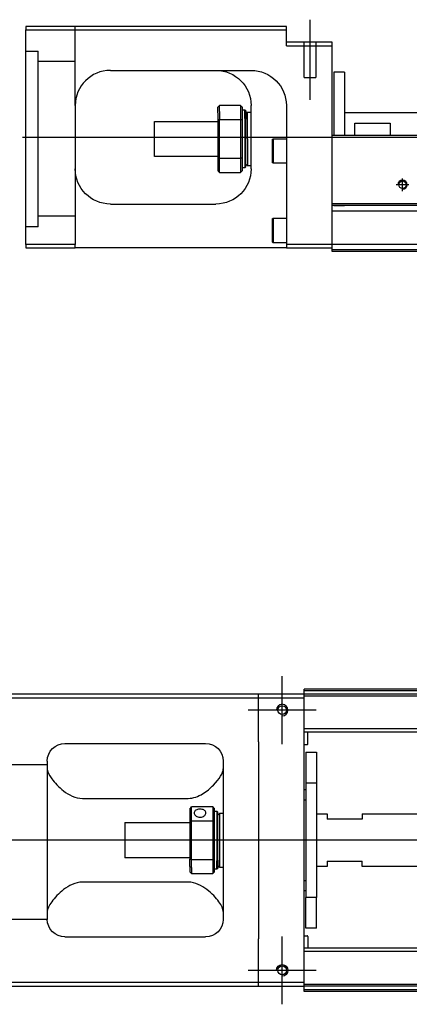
# Model space of a CAD drawing. Header units: millimetres. Extents: x -386 to 3135, y -1989 to 860.
# Tile 487 of 596: x 1535 to 1646, y -799 to -519. Entities that reach past the tile are written whole.
import ezdxf
from ezdxf.lldxf.tags import DXFTag

# ---------------------------------------------------------------- set-up
doc = ezdxf.new("R2010")
doc.units = ezdxf.units.MM
doc.layers.get('0').update_dxf_attribs({"linetype": 'CONTINUOUS'})
tags = doc.linetypes.add('DASHED', pattern=[25.72, 12.86, -12.86]).pattern_tags.tags
tags[6:7] = [DXFTag(74, 4), DXFTag(75, 0), DXFTag(340, '0'), DXFTag(46, 0.0), DXFTag(50, 0.0), DXFTag(44, 0.0), DXFTag(45, 0.0)]
tags[4:5] = [DXFTag(74, 4), DXFTag(75, 0), DXFTag(340, '0'), DXFTag(46, 0.0), DXFTag(50, 0.0), DXFTag(44, 0.0), DXFTag(45, 0.0)]

msp = doc.modelspace()

# ---------------------------------------------------------------- linework, layer by layer
at = {"linetype": 'Continuous'}
for p, q in [((1536.81, -520.55), (1536.81, -521.55)), ((1610.81, -520.55), (1536.81, -520.55)), ((1610.81, -521.55), (1610.81, -520.55)), ((1536.81, -521.55), (1610.81, -521.55)), ((1536.81, -582.55), (1536.81, -521.55)), ((1610.81, -526.05), (1610.81, -521.55)), ((1623.81, -525.05), (1610.81, -525.05)), ((1610.81, -526.05), (1623.81, -526.05)), ((1623.81, -526.05), (1623.81, -525.05)), ((1623.81, -550.55), (1623.81, -526.05)), ((1560.81, -533.05), (1600.81, -533.05)), ((1627.31, -533.55), (1624.31, -533.55)), ((1624.31, -533.55), (1624.31, -551.55)), ((1627.31, -533.55), (1627.31, -551.55)), ((1550.81, -543.05), (1550.81, -582.55)), ((1597.81, -543.05), (1591.81, -543.05)), ((1591.81, -544.77), (1591.81, -543.05)), ((1597.81, -543.05), (1597.81, -544.77)), ((1600.81, -561.05), (1600.81, -543.05)), ((1610.81, -543.05), (1610.81, -582.55)), ((1591.31, -545.13), (1591.31, -543.55)), ((1591.31, -545.13), (1591.31, -547.14)), ((1591.81, -544.77), (1591.81, -547.01)), ((1597.81, -544.77), (1597.81, -547.01)), ((1598.31, -547.14), (1598.31, -543.55)), ((1598.31, -544.3), (1599.01, -544.3)), ((1599.01, -544.3), (1599.31, -544.6)), ((1599.01, -546.72), (1599.01, -544.3)), ((1599.31, -544.6), (1599.31, -546.93)), ((1599.31, -545.4), (1599.81, -544.9)), ((1599.81, -544.9), (1600.81, -544.9)), ((1599.81, -552.55), (1599.81, -544.9)), ((1627.32, -545.05), (1661.56, -545.05)), ((1573.31, -547.55), (1591.31, -547.55)), ((1573.31, -552.55), (1573.31, -547.55)), ((1591.31, -547.14), (1591.31, -557.96)), ((1591.81, -558.1), (1591.81, -547.01)), ((1591.81, -547.01), (1597.81, -547.01)), ((1597.81, -547.01), (1597.81, -558.1)), ((1598.31, -557.96), (1598.31, -547.14)), ((1599.01, -546.72), (1599.01, -560.8)), ((1599.31, -560.5), (1599.31, -546.93)), ((1630.31, -548.05), (1640.31, -548.05)), ((1630.31, -551.55), (1630.31, -548.05)), ((1640.31, -548.05), (1640.31, -551.55)), ((1623.81, -551.55), (1623.81, -550.55)), ((1573.31, -557.55), (1573.31, -552.55)), ((1599.81, -552.55), (1599.81, -560.2)), ((1606.81, -552.73), (1607.06, -552.48)), ((1606.81, -552.73), (1606.81, -555.98)), ((1607.06, -552.48), (1610.81, -552.48)), ((1607.06, -552.48), (1607.06, -555.98)), ((1886.99, -551.55), (1623.81, -551.55)), ((1623.81, -571), (1623.81, -551.55)), ((1606.81, -555.98), (1606.81, -559.23)), ((1607.06, -555.98), (1607.06, -559.48)), ((1591.31, -557.55), (1573.31, -557.55)), ((1591.31, -557.96), (1591.31, -561.55)), ((1591.81, -562.05), (1591.81, -558.1)), ((1597.81, -558.1), (1591.81, -558.1)), ((1597.81, -558.1), (1597.81, -562.05)), ((1598.31, -561.55), (1598.31, -557.96)), ((1599.81, -560.2), (1599.31, -559.7)), ((1607.06, -559.48), (1606.81, -559.23)), ((1610.81, -559.48), (1607.06, -559.48)), ((1591.81, -562.05), (1597.81, -562.05)), ((1599.01, -560.8), (1598.31, -560.8)), ((1599.31, -560.5), (1599.01, -560.8)), ((1600.81, -560.2), (1599.81, -560.2)), ((1560.81, -571.05), (1590.81, -571.05)), ((1882.3, -571), (1623.81, -571)), ((1623.81, -571.5), (1623.81, -571)), ((1623.81, -582.55), (1623.81, -571.5)), ((1606.81, -575.3), (1607.06, -575.05)), ((1606.81, -575.3), (1606.81, -578.55)), ((1607.06, -575.05), (1610.81, -575.05)), ((1607.06, -575.05), (1607.06, -578.55)), ((1606.81, -578.55), (1606.81, -581.8)), ((1607.06, -578.55), (1607.06, -582.05)), ((1607.06, -582.05), (1606.81, -581.8)), ((1610.81, -582.05), (1607.06, -582.05)), ((1536.81, -582.55), (1536.81, -583.55)), ((1550.81, -582.55), (1536.81, -582.55)), ((1536.81, -583.55), (1550.81, -583.55)), ((1550.81, -583.55), (1550.81, -582.55)), ((1610.81, -583.55), (1550.81, -583.55)), ((1610.81, -582.55), (1610.81, -583.55)), ((1623.81, -582.55), (1610.81, -582.55)), ((1610.81, -583.55), (1623.81, -583.55)), ((1879.52, -582.55), (1623.81, -582.55)), ((1623.81, -584.55), (1623.81, -582.55)), ((1879.03, -584.55), (1623.81, -584.55)), ((1602.88, -710.45), (1528.88, -710.45)), ((1602.88, -711.45), (1602.88, -710.45)), ((1615.88, -710.45), (1602.88, -710.45)), ((1615.88, -709.45), (1615.88, -708.95)), ((1886.76, -709.45), (1615.88, -709.45)), ((1615.88, -710.45), (1615.88, -709.45)), ((1615.88, -711.45), (1615.88, -710.45)), ((1886.52, -710.45), (1615.88, -710.45)), ((1528.88, -711.45), (1602.88, -711.45)), ((1602.88, -711.45), (1615.88, -711.45)), ((1602.88, -723.95), (1602.88, -711.45)), ((1615.88, -792.45), (1615.88, -711.45)), ((1703.53, -720.27), (1615.88, -720.27)), ((1703.53, -721.27), (1615.88, -721.27)), ((1616.88, -724.6), (1616.88, -721.27)), ((1547.88, -724.45), (1587.88, -724.45)), ((1602.88, -723.95), (1602.88, -779.95)), ((1616.68, -724.8), (1615.88, -724.8)), ((1616.38, -726.95), (1619.38, -726.95)), ((1616.38, -726.95), (1616.38, -735.71)), ((1619.38, -726.95), (1619.38, -735.71)), ((1542.88, -729.45), (1542.88, -774.45)), ((1592.88, -729.45), (1592.88, -774.45)), ((1619.38, -735.71), (1616.38, -735.71)), ((1616.38, -735.71), (1616.38, -768.2)), ((1619.38, -735.71), (1619.38, -768.2)), ((1615.88, -737.55), (1616.38, -737.55)), ((1552.88, -740.05), (1582.88, -740.05)), ((1616.38, -740.55), (1615.88, -740.55)), ((1583.38, -742.95), (1583.38, -746.55)), ((1589.88, -742.45), (1583.88, -742.45)), ((1583.88, -746.41), (1583.88, -742.45)), ((1589.88, -742.45), (1589.88, -746.41)), ((1590.38, -746.55), (1590.38, -742.95)), ((1590.38, -743.7), (1591.08, -743.7)), ((1591.08, -743.7), (1591.38, -744)), ((1591.08, -743.7), (1591.08, -757.79)), ((1591.38, -757.58), (1591.38, -744)), ((1591.38, -744.8), (1591.88, -744.3)), ((1591.88, -744.3), (1592.88, -744.3)), ((1591.88, -759.6), (1591.88, -744.3)), ((1619.38, -744.45), (1622.38, -744.45)), ((1622.38, -744.45), (1622.38, -745.95)), ((1632.38, -744.45), (1705.43, -744.45)), ((1632.38, -744.45), (1632.38, -745.95)), ((1564.88, -746.95), (1583.38, -746.95)), ((1564.88, -746.95), (1564.88, -756.95)), ((1583.38, -746.55), (1583.38, -757.36)), ((1583.88, -757.5), (1583.88, -746.41)), ((1583.88, -746.41), (1589.88, -746.41)), ((1589.88, -746.41), (1589.88, -757.5)), ((1590.38, -757.36), (1590.38, -746.55)), ((1632.38, -745.95), (1622.38, -745.95)), ((1583.38, -756.95), (1564.88, -756.95)), ((1583.38, -759.38), (1583.38, -757.36)), ((1589.88, -757.5), (1583.88, -757.5)), ((1583.88, -759.73), (1583.88, -757.5)), ((1589.88, -757.5), (1589.88, -759.73)), ((1590.38, -760.95), (1590.38, -757.36)), ((1591.08, -760.2), (1591.08, -757.79)), ((1591.38, -757.58), (1591.38, -759.9)), ((1622.38, -757.95), (1632.38, -757.95)), ((1622.38, -757.95), (1622.38, -759.45)), ((1632.38, -759.45), (1632.38, -757.95)), ((1583.38, -759.38), (1583.38, -760.95)), ((1583.88, -759.73), (1583.88, -761.45)), ((1583.88, -761.45), (1589.88, -761.45)), ((1589.88, -759.73), (1589.88, -761.45)), ((1591.08, -760.2), (1590.38, -760.2)), ((1591.38, -759.9), (1591.08, -760.2)), ((1591.38, -759.1), (1591.88, -759.6)), ((1591.88, -759.6), (1592.88, -759.6)), ((1622.38, -759.45), (1619.38, -759.45)), ((1705.43, -759.45), (1632.38, -759.45)), ((1582.88, -763.86), (1552.88, -763.86)), ((1615.88, -763.36), (1616.38, -763.36)), ((1616.38, -766.36), (1615.88, -766.36)), ((1619.38, -768.2), (1616.38, -768.2)), ((1616.38, -776.95), (1616.38, -768.2)), ((1619.38, -776.95), (1619.38, -768.2)), ((1619.38, -776.95), (1616.38, -776.95)), ((1547.88, -779.45), (1587.88, -779.45)), ((1602.88, -792.45), (1602.88, -779.95)), ((1615.88, -779.11), (1616.68, -779.11)), ((1616.88, -779.31), (1616.88, -782.63)), ((1703.53, -782.63), (1615.88, -782.63)), ((1703.53, -783.63), (1615.88, -783.63)), ((1602.88, -792.45), (1528.88, -792.45)), ((1528.88, -793.45), (1602.88, -793.45)), ((1602.88, -793.45), (1602.88, -792.45)), ((1615.88, -792.45), (1602.88, -792.45)), ((1602.88, -793.45), (1615.88, -793.45)), ((1615.88, -793.45), (1615.88, -792.45)), ((1866.52, -793.45), (1615.88, -793.45)), ((1615.88, -794.45), (1615.88, -793.45)), ((1866.28, -794.45), (1615.88, -794.45)), ((1615.88, -794.95), (1615.88, -794.45))]:
    msp.add_line(p, q, dxfattribs=at)
at = {"linetype": 'DASHED', "ltscale": 0.3}
for p, q in [((1550.81, -543.05), (1550.81, -520.55)), ((1536.81, -527.55), (1540.31, -527.55)), ((1540.31, -577.55), (1540.31, -527.55)), ((1550.81, -530.55), (1540.31, -530.55)), ((1550.81, -574.55), (1540.31, -574.55)), ((1542.88, -730.47), (1532.38, -730.47)), ((1542.88, -774.47), (1532.38, -774.47))]:
    msp.add_line(p, q, dxfattribs=at)
at = {"ltscale": 0.2}
for p, q in [((1617.56, -541.46), (1617.56, -518.64)), ((1643.81, -567.35), (1643.81, -563.75)), ((1645.61, -565.55), (1642.01, -565.55)), ((1609.63, -724.6), (1609.63, -705.3)), ((1619.28, -714.95), (1599.98, -714.95)), ((1609.63, -798.6), (1609.63, -779.3)), ((1619.28, -788.95), (1599.98, -788.95))]:
    msp.add_line(p, q, dxfattribs=at)
at = {"linetype": 'DASHED'}
for p, q in [((1615.91, -535.05), (1615.91, -525.05)), ((1619.21, -525.05), (1619.21, -535.05)), ((1615.91, -535.05), (1619.21, -535.05)), ((1881.81, -573.05), (1623.81, -573.05)), ((1627.31, -571.55), (1624.31, -571.55)), ((1540.31, -577.55), (1536.81, -577.55)), ((1879.15, -584.05), (1623.81, -584.05)), ((2155.88, -710.95), (1615.88, -710.95)), ((1866.64, -792.95), (1615.88, -792.95))]:
    msp.add_line(p, q, dxfattribs=at)
for p, q in [((1535.81, -552.05), (2077.81, -552.05)), ((2169.88, -752), (1527.88, -751.95))]:
    msp.add_line(p, q)
at = {"linetype": 'Continuous'}
msp.add_circle((1643.81, -565.55), 1.07, dxfattribs=at)
for centre in [(1609.63, -714.95), (1609.63, -788.95)]:
    msp.add_circle(centre, 1.25)
for centre, radius, start, end in [((1560.81, -543.05), 10, 90, 180), ((1609.63, -714.95), 1.65, 270, 180), ((1616.68, -724.6), 0.2, 270, 0), ((1616.68, -779.31), 0.2, 0, 90)]:
    msp.add_arc(centre, radius, start, end, dxfattribs=at)
at = {"linetype": 'Continuous', "extrusion": (0, 0, -1)}
for centre, start, end in [((-1590.81, -543.05), 90, 180), ((-1600.81, -543.05), 90, 180), ((-1560.81, -561.05), 270, 0), ((-1590.81, -561.05), 180, 270)]:
    msp.add_arc(centre, 10, start, end, dxfattribs=at)
msp.add_arc((1643.81, -565.55), 1.3, 270, 180)
at = {"linetype": 'Continuous', "extrusion": (-6.12303e-17, 0, -1)}
for centre, radius, start, end in [((-1547.88, -729.45), 5, 0, 90), ((-1587.88, -729.45), 5, 90, 180), ((-1547.88, -774.45), 5, 270, 0), ((-1587.88, -774.45), 5, 180, 270), ((-1609.63, -788.95), 1.65, 0, 270)]:
    msp.add_arc(centre, radius, start, end, dxfattribs=at)
at = {"linetype": 'Continuous'}
for points, degree in [([(1555.81, -534.39), (1555.78, -534.41), (1555.75, -534.43), (1555.72, -534.45)], 3), ([(1591.81, -543.05), (1591.64, -543.22), (1591.48, -543.38), (1591.31, -543.55)], 3), ([(1597.81, -543.05), (1597.98, -543.22), (1598.14, -543.38), (1598.31, -543.55)], 3), ([(1591.81, -547.01), (1591.64, -547.05), (1591.48, -547.1), (1591.31, -547.14)], 3), ([(1598.31, -547.14), (1598.14, -547.1), (1597.98, -547.05), (1597.81, -547.01)], 3), ([(1591.81, -558.1), (1591.64, -558.05), (1591.48, -558.01), (1591.31, -557.96)], 3), ([(1598.31, -557.96), (1598.14, -558.01), (1597.98, -558.05), (1597.81, -558.1)], 3), ([(1591.31, -561.55), (1591.48, -561.72), (1591.64, -561.88), (1591.81, -562.05)], 3), ([(1598.31, -561.55), (1598.14, -561.72), (1597.98, -561.88), (1597.81, -562.05)], 3), ([(1882.18, -571.5), (1623.81, -571.5)], 1), ([(1886.88, -708.95), (1615.88, -708.95)], 1), ([(1542.88, -731.66), (1542.88, -732.41), (1543.36, -733.39), (1544.13, -734.45)], 3), ([(1583.38, -742.95), (1583.55, -742.79), (1583.72, -742.62), (1583.88, -742.45)], 3), ([(1589.88, -742.45), (1590.05, -742.62), (1590.22, -742.79), (1590.38, -742.95)], 3), ([(1583.88, -746.41), (1583.72, -746.45), (1583.55, -746.5), (1583.38, -746.55)], 3), ([(1589.88, -746.41), (1590.05, -746.45), (1590.22, -746.5), (1590.38, -746.55)], 3), ([(1583.88, -757.5), (1583.72, -757.45), (1583.55, -757.41), (1583.38, -757.36)], 3), ([(1589.88, -757.5), (1590.05, -757.45), (1590.22, -757.41), (1590.38, -757.36)], 3), ([(1583.88, -761.45), (1583.72, -761.29), (1583.55, -761.12), (1583.38, -760.95)], 3), ([(1590.38, -760.95), (1590.22, -761.12), (1590.05, -761.29), (1589.88, -761.45)], 3), ([(1544.13, -769.45), (1543.35, -770.53), (1542.88, -771.5), (1542.88, -772.25)], 3), ([(1592.88, -772.25), (1592.88, -771.5), (1592.42, -770.53), (1591.64, -769.45)], 3), ([(1866.16, -794.95), (1615.88, -794.95)], 1)]:
    msp.add_open_spline(points, degree=degree, dxfattribs=at)
for points, knots in [([(1551.38, -539.74), (1551.29, -540), (1551.15, -540.43), (1551.05, -540.88), (1551.01, -541.05)], [0, 0, 0, 0, 0.596588, 1, 1, 1, 1]), ([(1582.88, -740.05), (1584.4, -740.05), (1585.82, -739.49), (1588.22, -738.03), (1589.21, -737.17), (1591.78, -734.55), (1592.88, -732.83), (1592.88, -731.66)], [0, 0, 0, 0, 0.25, 0.25, 0.5, 0.5, 1, 1, 1, 1]), ([(1544.13, -734.45), (1544.95, -735.59), (1546.08, -736.82), (1548.97, -739.03), (1550.82, -740.05), (1552.88, -740.05)], [0, 0, 0, 0, 0.5, 0.5, 1, 1, 1, 1]), ([(1587.93, -744.18), (1587.93, -744.05), (1587.9, -743.92), (1587.78, -743.69), (1587.69, -743.58), (1587.46, -743.39), (1587.32, -743.31), (1587.01, -743.19), (1586.83, -743.15), (1586.47, -743.1), (1586.28, -743.09), (1585.92, -743.12), (1585.74, -743.15), (1585.41, -743.24), (1585.25, -743.31), (1584.99, -743.47), (1584.88, -743.57), (1584.72, -743.79), (1584.67, -743.91), (1584.64, -744.09), (1584.63, -744.13), (1584.63, -744.18)], [0, 0, 0, 0, 0.106605, 0.106605, 0.21316, 0.21316, 0.320465, 0.320465, 0.42832, 0.42832, 0.535356, 0.535356, 0.641477, 0.641477, 0.748016, 0.748016, 0.855648, 0.855648, 0.963354, 0.963354, 1, 1, 1, 1]), ([(1584.63, -744.18), (1584.63, -744.31), (1584.66, -744.44), (1584.79, -744.7), (1584.88, -744.82), (1585.1, -745.05), (1585.24, -745.15), (1585.56, -745.3), (1585.73, -745.36), (1586.09, -745.43), (1586.28, -745.44), (1586.65, -745.41), (1586.83, -745.36), (1587.16, -745.24), (1587.31, -745.15), (1587.57, -744.95), (1587.68, -744.83), (1587.85, -744.58), (1587.9, -744.44), (1587.93, -744.27), (1587.93, -744.22), (1587.93, -744.18)], [0, 0, 0, 0, 0.106605, 0.106605, 0.21316, 0.21316, 0.320465, 0.320465, 0.42832, 0.42832, 0.535356, 0.535356, 0.641477, 0.641477, 0.748016, 0.748016, 0.855648, 0.855648, 0.963354, 0.963354, 1, 1, 1, 1]), ([(1552.88, -763.86), (1550.82, -763.86), (1548.97, -764.88), (1546.09, -767.08), (1544.95, -768.32), (1544.13, -769.45)], [0, 0, 0, 0, 0.5, 0.5, 1, 1, 1, 1]), ([(1591.64, -769.45), (1590.81, -768.32), (1589.68, -767.09), (1586.8, -764.88), (1584.95, -763.86), (1582.88, -763.86)], [0, 0, 0, 0, 0.5, 0.5, 1, 1, 1, 1])]:
    msp.add_open_spline(points, degree=3, knots=knots, dxfattribs=at)

doc.saveas('drawing.dxf')
